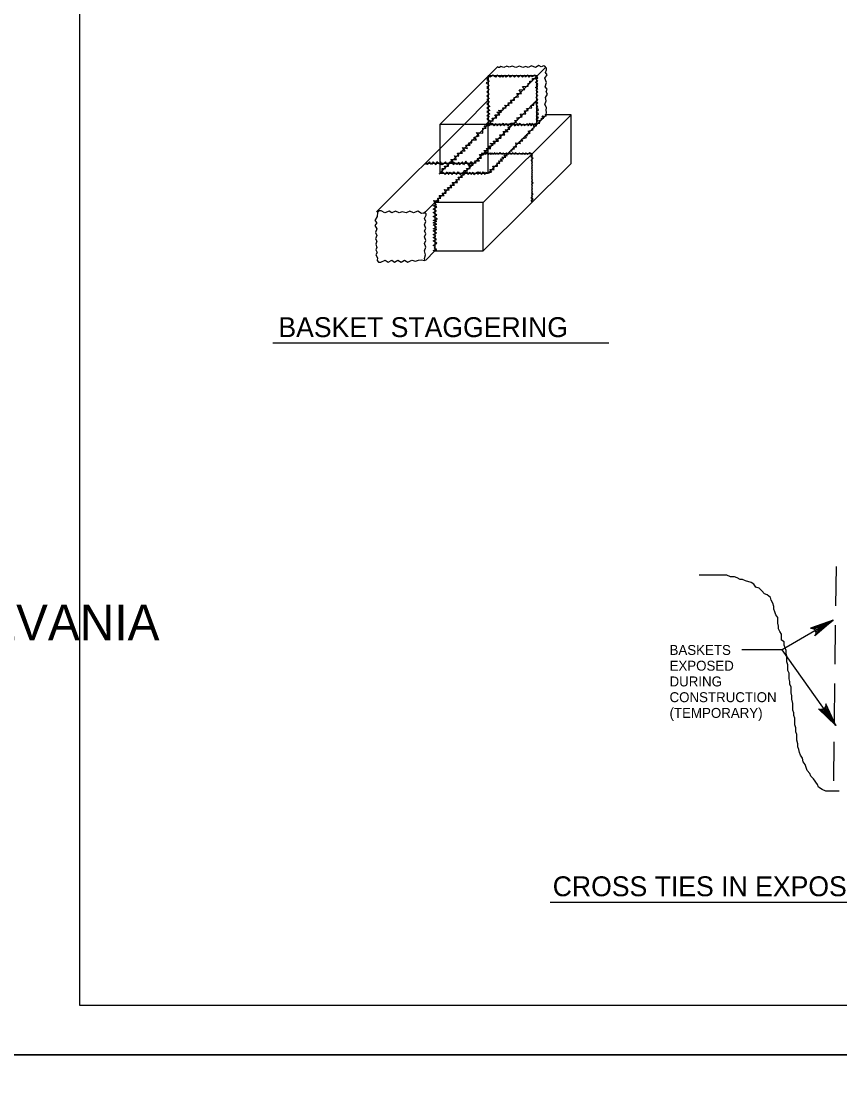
# Model space of a CAD drawing. Extents: x 3 to 3592, y -602 to 1171.
# Drawn here: x 864.9 to 1112, y 569.3 to 888.8 of the extents above; entities that cross this region are included whole.
import ezdxf

# ---------------------------------------------------------------- set-up
doc = ezdxf.new("R2010")
doc.units = 0
for name, color, linetype in [('1', 7, 'Continuous'), ('2', 7, 'Continuous'), ('3', 7, 'Continuous'), ('P', 7, 'Continuous'), ('PLT-BNDY', 7, 'Continuous')]:
    doc.layers.add(name, color=color, linetype=linetype)

msp = doc.modelspace()

# ---------------------------------------------------------------- linework, layer by layer
at = {"layer": '1'}
msp.add_lwpolyline([(1668.51, 591.83), (1668.51, 1155.83), (882.51, 1155.83), (882.51, 591.83), (1668.51, 591.83), (1668.51, 618.19), (1468.51, 618.19), (1468.51, 682.87), (1668.51, 682.87), (1668.51, 711.83), (1468.51, 711.83), (1468.51, 591.83), (1547.31, 591.83), (1547.31, 618.19), (1547.31, 591.83), (1624.31, 591.83), (1624.31, 618.19), (1624.31, 605.88), (1668.51, 605.88)], dxfattribs=at)
at = {"layer": '2'}
for points in [[(1109.92, 708.04), (1104.43, 703.29), (1104.71, 703.9), (1109.92, 708.04), (1104.72, 704.45), (1104.55, 704.91), (1109.92, 708.04), (1104.24, 705.28), (1103.75, 705.55), (1109.92, 708.04), (1103.09, 705.6), (1103.75, 705.55), (1104.24, 705.28), (1104.55, 704.91), (1104.72, 704.45), (1104.71, 703.9)], [(1110.73, 676.24), (1105.53, 681.29), (1106.15, 681.06), (1110.73, 676.24), (1106.71, 681.1), (1107.14, 681.31), (1110.73, 676.24), (1107.49, 681.65), (1107.72, 682.16), (1110.73, 676.24), (1107.71, 682.83), (1107.72, 682.16), (1107.49, 681.65), (1107.14, 681.31), (1106.71, 681.1), (1106.15, 681.06)]]:
    msp.add_lwpolyline(points, dxfattribs=at)
at = {"layer": '3'}
for p, q in [((940.82, 791.71), (1042.27, 791.71)), ((1024.59, 622.98), (1263.21, 622.98))]:
    msp.add_line(p, q, dxfattribs=at)
at = {"layer": 'P'}
for points in [[(1023.36, 860.52), (1023.47, 861.33), (1023.36, 861.84), (1023.47, 862.76), (1022.96, 863.67), (1023.36, 864.79), (1023.16, 865.81), (1023.77, 866.72), (1023.36, 867.43), (1023.67, 868.24), (1023.06, 868.95), (1023.47, 870.28), (1022.96, 871.6), (1023.67, 872.61), (1023.16, 873.32), (1023.47, 874.14), (1023.47, 874.64), (1022.96, 875.25), (1022.65, 875.36), (1021.84, 875.05), (1021.13, 875.46), (1020.11, 874.85), (1018.89, 875.36), (1017.88, 874.85), (1017.17, 875.15), (1016.35, 874.85), (1015.34, 875.25), (1014.22, 874.85), (1013.1, 875.25), (1012.19, 874.95), (1011.48, 875.25), (1010.56, 874.85), (1009.65, 875.15), (1009.24, 874.85), (1008.94, 874.85), (1008.63, 875.05)], [(991.06, 842.74), (991.97, 843.15), (991.97, 844.37), (992.99, 844.37), (992.68, 845.08), (993.9, 845.08), (993.9, 846.09), (995.22, 846.3), (994.61, 847.01), (996.24, 847.01), (995.73, 848.13), (996.95, 848.03), (996.54, 848.94), (998.07, 848.94), (997.56, 849.55), (998.88, 849.65), (998.07, 850.67), (999.59, 850.36), (999.08, 851.38), (1000.4, 851.38), (999.89, 852.09), (1000.91, 852.09), (1000.91, 853), (1002.33, 853), (1001.52, 853.71), (1003.15, 854.22), (1002.33, 855.24), (1004.26, 855.04), (1004.26, 856.46), (1005.28, 856.46), (1004.67, 857.17), (1005.48, 857.27), (1005.48, 857.88), (1006.6, 857.98), (1006.4, 858.79), (1007.31, 858.59), (1007.01, 859.51), (1008.43, 859.61), (1007.82, 860.52), (1009.34, 860.52), (1008.43, 861.33), (1009.85, 861.33), (1008.94, 861.84), (1010.36, 862.05), (1010.26, 862.66), (1011.27, 862.66), (1010.87, 863.47), (1012.19, 863.37), (1011.88, 864.18), (1013.1, 864.18), (1012.59, 864.99), (1013.81, 864.99), (1013.71, 865.81), (1015.03, 866.01), (1014.52, 867.02), (1015.85, 867.02), (1015.24, 868.04), (1016.86, 868.14), (1016.15, 869.06), (1017.88, 869.16), (1017.88, 869.97), (1018.39, 870.17), (1018.39, 870.68), (1019.2, 870.78), (1019.2, 871.49), (1020.11, 871.49), (1020.32, 872.31)], [(1008.63, 875.05), (991.26, 857.58)], [(1020.42, 857.58), (1020.42, 857.98), (1020.82, 858.79), (1020.32, 859.2), (1021.03, 859.61), (1020.32, 860.22), (1021.03, 860.83), (1020.32, 861.44), (1021.03, 862.05), (1020.32, 862.66), (1020.82, 863.06), (1020.32, 863.67), (1020.82, 864.18), (1020.32, 864.69), (1020.82, 865.2), (1020.32, 865.81), (1020.82, 866.41), (1020.32, 867.02), (1020.82, 867.43), (1020.32, 868.04), (1020.82, 868.45), (1020.11, 868.75), (1020.82, 869.06), (1020.32, 869.46), (1020.82, 869.77), (1020.11, 870.38), (1020.82, 870.68), (1020.32, 871.29), (1020.82, 871.7), (1020.52, 872.31), (1019.71, 872.51), (1019.2, 872), (1018.79, 872.51), (1018.18, 871.9), (1017.78, 872.51), (1017.06, 871.9), (1016.76, 872.51), (1016.15, 871.9), (1015.64, 872.51), (1015.03, 871.9), (1014.42, 872.51), (1013.81, 871.9), (1013.2, 872.51), (1012.59, 871.9), (1012.09, 872.51), (1011.27, 871.9), (1010.87, 872.51), (1010.26, 871.9), (1009.85, 872.51), (1009.34, 871.9), (1008.53, 872.51), (1008.02, 871.9), (1007.21, 872.51), (1006.4, 871.9), (1005.89, 872.31), (1005.48, 871.09), (1006.19, 870.68), (1005.28, 870.17), (1006.19, 869.36), (1005.48, 868.75), (1006.19, 868.14), (1005.48, 867.43), (1006.19, 866.72), (1005.48, 866.21), (1006.19, 865.5), (1005.48, 865.2), (1006.19, 864.38), (1005.48, 863.87), (1006.3, 863.06), (1005.48, 862.66), (1006.3, 861.84), (1005.48, 861.54), (1006.3, 860.83), (1005.48, 860.22), (1006.19, 860.12), (1005.48, 859.2), (1006.3, 858.79), (1005.48, 857.88), (1005.69, 857.58), (1006.19, 857.17), (1006.9, 857.98), (1007.62, 857.17), (1008.23, 857.88), (1008.53, 857.17), (1009.24, 857.88), (1009.55, 857.17), (1010.36, 857.98), (1010.56, 857.17), (1011.27, 857.88), (1011.88, 857.17), (1012.39, 857.88), (1012.7, 857.17), (1013.71, 857.88), (1013.81, 857.17), (1014.73, 857.88), (1014.83, 857.17), (1015.54, 857.98), (1015.85, 857.17), (1016.46, 857.78), (1016.66, 857.27), (1017.67, 857.88)], [(1023.26, 874.95), (1005.89, 857.58)], [(1020.52, 872.31), (1005.89, 872.31)], [(1005.89, 872.31), (1005.89, 857.58)], [(1020.52, 857.58), (1020.52, 872.31)], [(998.47, 842.74), (998.57, 843.76), (999.59, 843.76), (999.28, 844.37), (1000.4, 844.37), (1000, 845.38), (1001.32, 845.38), (1000.71, 845.89), (1002.23, 846.09), (1001.72, 846.7), (1003.25, 846.7), (1002.54, 847.31), (1003.86, 847.42), (1003.25, 848.53), (1004.57, 848.53), (1003.86, 848.94), (1005.28, 849.04), (1004.57, 849.75), (1005.89, 849.75), (1005.28, 850.36), (1006.6, 850.36), (1005.89, 851.07), (1007.31, 851.38), (1006.4, 851.89), (1007.92, 851.89), (1007.31, 852.6), (1008.94, 852.6), (1008.02, 853.31), (1009.75, 853.51), (1009.34, 854.53), (1010.87, 854.53), (1010.36, 855.54), (1011.88, 855.54), (1010.97, 856.05), (1012.39, 856.25), (1011.88, 856.86), (1012.9, 857.17), (1012.7, 857.98), (1014.42, 858.19), (1013.81, 858.79), (1014.83, 859), (1014.52, 859.61), (1016.05, 859.91), (1015.54, 860.73), (1017.17, 860.83), (1016.76, 861.74), (1017.88, 861.84), (1017.37, 862.45), (1019, 862.66), (1018.79, 863.47), (1019.6, 863.47), (1019.6, 864.18), (1020.11, 864.18), (1020.72, 864.99)], [(998.57, 857.58), (1005.89, 864.99)], [(1016.15, 860.52), (1020.52, 864.99)], [(1016.15, 860.52), (989.73, 834.11)], [(991.26, 842.95), (992.07, 843.35), (992.88, 842.54), (993.6, 843.35), (993.9, 842.54), (994.41, 843.25), (995.02, 842.54), (995.53, 843.35), (996.24, 842.54), (996.74, 843.35), (997.35, 842.54), (998.37, 843.35), (998.57, 842.54), (999.28, 843.35), (999.79, 842.54), (1000.4, 843.25), (1000.71, 842.54), (1001.32, 843.25), (1001.52, 842.54), (1002.64, 843.35), (1002.74, 842.54), (1003.25, 843.35), (1003.86, 842.54), (1004.36, 843.35), (1004.87, 842.54), (1005.08, 843.25), (1005.89, 842.95), (1006.9, 843.35), (1006.3, 844.06), (1007.62, 844.06), (1007.21, 845.08), (1008.63, 845.08), (1008.53, 846.09), (1009.34, 845.89), (1009.04, 846.7), (1010.16, 846.6), (1009.55, 847.21), (1010.56, 847.31), (1009.95, 847.72), (1011.17, 847.72), (1010.56, 848.33), (1011.58, 848.13), (1011.27, 848.94), (1012.49, 848.74), (1012.39, 849.55), (1013.1, 849.65), (1012.9, 850.06), (1013.81, 850.26), (1013.51, 850.87), (1014.42, 850.87), (1014.22, 852.09), (1015.64, 851.89), (1015.24, 852.5), (1016.35, 852.7), (1015.85, 853.21), (1017.37, 853.71), (1016.86, 854.22), (1017.67, 854.32), (1017.37, 854.63), (1018.49, 855.04), (1017.88, 855.65), (1019.4, 856.05), (1019.2, 856.46), (1019.71, 856.56), (1019.6, 856.97), (1020.42, 857.17), (1020.32, 857.98), (1021.43, 857.98), (1021.13, 858.79), (1021.94, 859), (1021.94, 859.51), (1022.65, 859.51), (1022.14, 860.22), (1023.36, 860.12), (1023.16, 860.73)], [(1030.88, 860.52), (1004.36, 834.11)], [(1023.47, 860.52), (1005.89, 842.95)], [(1030.88, 860.52), (1023.47, 860.52)], [(1030.88, 845.89), (1030.88, 860.52)], [(998.57, 857.58), (972.16, 831.26)], [(1013.2, 857.58), (986.89, 831.26)], [(1005.89, 857.58), (991.26, 857.58)], [(991.26, 857.58), (991.26, 842.95)], [(991.26, 842.95), (1005.89, 857.58)], [(1013.2, 857.58), (998.57, 857.58)], [(1005.89, 842.95), (1005.89, 857.58)], [(1005.89, 857.58), (1020.52, 857.58)], [(1017.67, 857.88), (1017.88, 857.17), (1018.49, 857.98), (1018.79, 857.17), (1019.1, 857.98), (1019.6, 857.17), (1020.01, 857.98), (1020.32, 857.58)], [(1001.32, 845.89), (1000.61, 846.4), (1000, 845.38), (999.08, 846.6), (998.37, 845.49), (998.07, 846.3), (997.15, 845.49), (996.95, 846.2), (996.34, 845.59), (995.32, 846.2), (995.53, 845.49), (994.41, 846.4), (993.6, 845.59), (992.99, 846.4), (992.07, 845.49), (991.46, 846.3), (991.46, 845.49), (990.34, 846.4), (990.04, 845.49), (989.23, 846.4), (988.72, 845.59), (988.11, 846.4), (987.4, 845.59), (986.89, 845.69)], [(1019.1, 834.31), (1018.79, 834.72), (1019.4, 835.22), (1018.79, 835.43), (1019.2, 835.93), (1019, 836.24), (1019.4, 836.65), (1019, 836.85), (1019.2, 837.36), (1019, 837.76), (1019.2, 838.27), (1019, 838.68), (1019.2, 839.08), (1019, 839.59), (1019.4, 840), (1019, 840.41), (1019.2, 840.91), (1019, 841.42), (1019.2, 841.73), (1019, 842.03), (1019.2, 842.44), (1019, 842.74), (1019.2, 843.15), (1019, 843.55), (1019.2, 843.76), (1019, 844.37), (1019.2, 844.77), (1019, 844.77), (1019.2, 845.49), (1019, 845.89), (1019.2, 846.3), (1018.79, 846.81), (1019.4, 847.42), (1018.79, 847.72), (1019.2, 848.33), (1019, 848.74), (1018.39, 849.04), (1017.67, 848.53), (1017.17, 849.04), (1016.76, 848.53), (1016.35, 849.04), (1015.85, 848.53), (1015.24, 848.94), (1014.83, 848.53), (1014.02, 849.04), (1013.81, 848.53), (1013.2, 849.04), (1012.7, 848.53), (1012.49, 849.04), (1011.88, 848.53), (1011.38, 849.04), (1010.87, 848.53), (1010.36, 849.04), (1010.16, 848.53), (1009.34, 849.04), (1008.73, 848.53), (1008.53, 849.04), (1008.02, 848.53), (1007.82, 849.04), (1007.21, 848.53), (1007.01, 849.04), (1006.7, 848.53), (1006.4, 849.04), (1005.99, 848.53), (1005.48, 849.24), (1004.87, 848.53), (1004.36, 848.74)], [(1019.1, 848.74), (1004.36, 848.74)], [(1019.1, 834.11), (1019.1, 848.74)], [(1001.42, 845.89), (986.89, 845.89)], [(1030.88, 845.89), (1004.36, 819.48)], [(989.73, 819.48), (989.23, 819.58), (990.34, 819.88), (989.63, 820.29), (989.84, 820.8), (989.23, 821.1), (990.34, 821.81), (989.23, 822.52), (990.24, 822.93), (989.23, 823.54), (990.04, 823.95), (989.23, 824.45), (990.24, 824.86), (989.23, 825.57), (990.34, 825.98), (989.23, 826.18), (990.24, 826.49), (989.23, 827.3), (990.34, 827.5), (989.23, 827.91), (990.34, 828.42), (989.23, 828.62), (990.55, 829.13), (989.23, 829.84), (990.34, 830.25), (989.23, 831.06), (990.24, 831.57), (989.23, 832.07), (990.34, 832.79), (989.23, 833.09), (990.24, 833.39), (989.73, 834), (989.43, 834.72), (990.95, 834.51), (990.65, 835.43), (991.56, 835.43), (991.06, 836.24), (992.58, 836.24), (991.97, 836.85), (993.19, 836.85), (992.68, 837.97), (994.1, 837.76), (993.6, 838.58), (994.92, 838.58), (994.41, 839.29), (995.73, 839.29), (995.02, 840.1), (996.54, 840.1), (996.14, 841.01), (997.15, 840.91), (996.74, 841.73), (998.07, 841.73), (997.56, 842.23), (998.57, 842.44), (998.47, 842.74)], [(991.26, 842.95), (1005.89, 842.95)], [(1013.2, 842.95), (1004.36, 834.11)], [(989.73, 834.11), (989.73, 819.48)], [(1004.36, 834.11), (989.73, 834.11)], [(1004.36, 819.48), (1004.36, 834.11)], [(986.69, 816.53), (986.58, 817.14), (986.89, 818.26), (986.58, 819.48), (986.99, 820.59), (986.58, 821.71), (986.99, 822.63), (986.58, 823.74), (986.99, 824.66), (986.58, 825.57), (986.99, 826.28), (986.58, 827.3), (986.99, 828.31), (986.58, 829.23), (987.09, 830.25), (987.09, 830.65), (986.79, 830.85), (985.77, 830.75), (984.65, 831.46), (983.33, 830.96), (982.22, 831.46), (981.1, 830.96), (979.88, 831.26), (978.96, 830.96), (977.85, 831.46), (976.73, 830.96), (975.92, 831.46), (974.7, 830.96), (973.58, 831.57), (972.97, 831.57), (972.46, 831.06), (972.36, 829.84), (971.65, 828.62), (972.26, 827.91), (971.65, 827.1), (972.26, 826.18), (971.85, 825.06), (972.26, 824.15), (971.85, 823.13), (972.26, 822.42), (971.95, 821.51), (972.26, 820.49), (971.95, 819.78), (972.36, 818.97), (971.95, 818.26), (972.46, 817.34), (972.36, 816.53), (972.77, 816.12), (973.48, 816.12), (974.8, 816.63), (975.71, 816.12), (976.73, 816.63), (977.54, 816.12), (978.56, 816.63), (979.57, 816.12), (980.59, 816.63), (981.61, 816.12), (982.83, 816.63), (983.94, 816.33), (984.86, 816.63), (985.67, 816.73), (986.69, 816.53), (986.69, 816.63)], [(986.89, 831.26), (986.28, 830.75)], [(989.73, 819.48), (986.89, 816.53)], [(989.73, 819.48), (1004.36, 819.48)], [(1110.83, 724.19), (1110.63, 712.4)], [(1077.81, 721.65), (1069.48, 721.65)], [(1078.93, 721.14), (1077.81, 721.65)], [(1080.15, 721.14), (1078.93, 721.14)], [(1080.96, 720.84), (1080.15, 721.14)], [(1081.88, 720.33), (1080.96, 720.84)], [(1082.59, 720.33), (1081.88, 720.33)], [(1083.5, 719.92), (1082.59, 720.33)], [(1085.23, 719.42), (1083.5, 719.92)], [(1086.04, 718.91), (1085.23, 719.42)], [(1086.65, 717.99), (1086.04, 718.91)], [(1087.57, 717.69), (1086.65, 717.99)], [(1088.38, 716.88), (1087.57, 717.69)], [(1089.19, 715.96), (1088.38, 716.88)], [(1090.01, 715.66), (1089.19, 715.96)], [(1091.02, 714.84), (1090.01, 715.66)], [(1091.22, 714.03), (1091.02, 714.84)], [(1091.73, 713.22), (1091.22, 714.03)], [(1092.04, 712.2), (1091.73, 713.22)], [(1092.04, 711.39), (1092.04, 712.2)], [(1092.34, 710.58), (1092.04, 711.39)], [(1092.65, 709.66), (1092.34, 710.58)], [(1093.26, 708.85), (1092.65, 709.66)], [(1093.26, 707.12), (1093.26, 708.85)], [(1093.46, 706.21), (1093.26, 707.12)], [(1093.46, 705.39), (1093.46, 706.21)], [(1109.92, 708.04), (1094.58, 699.1)], [(1110.53, 706.51), (1110.43, 694.73)], [(1093.87, 704.58), (1093.46, 705.39)], [(1094.37, 703.77), (1093.87, 704.58)], [(1094.37, 702.04), (1094.37, 703.77)], [(1095.19, 701.53), (1094.37, 702.04)], [(1095.19, 700.52), (1095.19, 701.53)], [(1095.8, 698.89), (1095.19, 700.52)], [(1093.05, 699.1), (1082.39, 699.1)], [(1094.58, 699.1), (1091.94, 699.1)], [(1110.73, 676.24), (1094.58, 699.1)], [(1095.8, 698.08), (1095.8, 698.89)], [(1096, 697.16), (1095.8, 698.08)], [(1096, 695.44), (1096, 697.16)], [(1096.3, 694.52), (1096, 695.44)], [(1096.3, 692.9), (1096.3, 694.52)], [(1096.71, 692.08), (1096.3, 692.9)], [(1096.71, 690.36), (1096.71, 692.08)], [(1096.91, 689.54), (1096.71, 690.36)], [(1096.91, 688.73), (1096.91, 689.54)], [(1097.22, 687.82), (1096.91, 688.73)], [(1097.22, 686.09), (1097.22, 687.82)], [(1110.33, 688.94), (1110.22, 677.25)], [(1097.52, 685.18), (1097.22, 686.09)], [(1097.52, 684.16), (1097.52, 685.18)], [(1097.73, 682.94), (1097.52, 684.16)], [(1097.73, 680.91), (1097.73, 682.94)], [(1098.03, 680.1), (1097.73, 680.91)], [(1098.03, 679.28), (1098.03, 680.1)], [(1098.34, 678.47), (1098.03, 679.28)], [(1098.34, 676.44), (1098.34, 678.47)], [(1098.64, 675.52), (1098.34, 676.44)], [(1098.64, 674.3), (1098.64, 675.52)], [(1098.95, 673.59), (1098.64, 674.3)], [(1098.95, 671.87), (1098.95, 673.59)], [(1099.25, 670.75), (1098.95, 671.87)], [(1110.12, 671.36), (1110.02, 659.57)], [(1099.25, 669.83), (1099.25, 670.75)], [(1099.56, 669.02), (1099.25, 669.83)], [(1099.76, 668.11), (1099.56, 669.02)], [(1100.06, 667.29), (1099.76, 668.11)], [(1100.67, 666.38), (1100.06, 667.29)], [(1100.88, 665.26), (1100.67, 666.38)], [(1101.49, 664.45), (1100.88, 665.26)], [(1102.1, 662.72), (1101.49, 664.45)], [(1102.91, 661.81), (1102.1, 662.72)], [(1103.21, 661), (1102.91, 661.81)], [(1104.03, 660.18), (1103.21, 661)], [(1105.25, 658.46), (1104.03, 660.18)], [(1105.55, 657.64), (1105.25, 658.46)], [(1106.67, 656.93), (1105.55, 657.64)], [(1107.68, 656.42), (1106.67, 656.93)], [(1111.75, 656.42), (1107.68, 656.42)]]:
    msp.add_lwpolyline(points, dxfattribs=at)
at = {"layer": 'PLT-BNDY'}
for points in [[(843.51, 1170.83), (1684.51, 1170.83), (1684.51, 576.83), (843.51, 576.83)], [(843.51, 576.83), (1684.51, 576.83), (1684.51, -17.17), (843.51, -17.17)]]:
    msp.add_lwpolyline(points, close=True, dxfattribs=at)

# ---------------------------------------------------------------- texts
at = {"layer": '1'}
msp.add_text('COMMONWEALTH OF PENNSYLVANIA', height=10.7834, dxfattribs=at).set_placement((640.66, 701.98))
at = {"layer": '3'}
for s, height, p in [('BASKET STAGGERING', 6, (942.54, 793.46)), ('BASKETS', 3, (1060.57, 697.55)), ('EXPOSED', 3, (1060.57, 692.8)), ('DURING', 3, (1060.57, 688.05)), ('CONSTRUCTION', 3, (1060.57, 683.3)), ('(TEMPORARY)', 3, (1060.57, 678.55)), ('CROSS TIES IN EXPOSED (EXTERIOR) BASKETS', 6, (1025.32, 624.74))]:
    msp.add_text(s, height=height, dxfattribs=at).set_placement(p)

doc.saveas('drawing.dxf')
